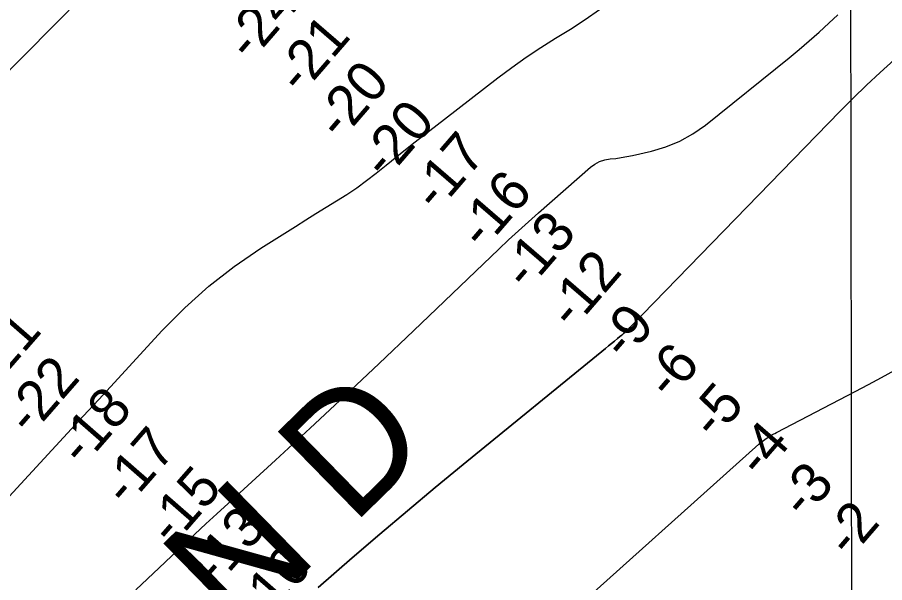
# Model space of a CAD drawing. Extents: x 3324104 to 3361979, y 612876 to 638273.
# Drawn here: x 3337346 to 3338795, y 623340 to 624285 of the extents above; entities that cross this region are included whole.
import ezdxf

# ---------------------------------------------------------------- set-up
doc = ezdxf.new("R2010")
doc.units = 0
for name, color, linetype in [('V-GRID-MAJR', 7, 'Continuous'), ('V-RIVR-IDEN', 7, 'Continuous'), ('V-RIVR-RANG', 7, 'Continuous'), ('V-TOPO-DPTH', 7, 'Continuous'), ('V-TOPO-MINR', 7, 'Continuous')]:
    doc.layers.add(name, color=color, linetype=linetype)

msp = doc.modelspace()

# ---------------------------------------------------------------- linework, layer by layer
at = {"layer": 'V-GRID-MAJR'}
msp.add_spline([(3338747.8, 618275.3), (3338738.1, 624333.5), (3338728.4, 630394.8), (3338718.7, 636456.1), (3338718.7, 636459.1)], degree=3, dxfattribs=at)
at = {"layer": 'V-TOPO-DPTH'}
for points in [[(3337554, 624420.7), (3337258.8, 624122.6)], [(3337554, 624420.7), (3337258.8, 624122.6)], [(3337163.2, 623301.2), (3337403.2, 623561.4), (3337429.4, 623589.8), (3337455.5, 623618.1), (3337481.6, 623646.4), (3337507.8, 623674.8), (3337587.2, 623760.9), (3337625.4, 623799.2), (3337665.4, 623835.3), (3337708.1, 623868.2), (3337752.6, 623898.9), (3337810.4, 623935.5), (3337827.4, 623946.2), (3337844.5, 623956.9), (3337861.7, 623967.5), (3337878.9, 623978), (3337895.9, 623988.8), (3337912.6, 624000.1), (3337928.8, 624012), (3337944.8, 624024.3), (3337961.7, 624037.9), (3337985.9, 624057.3), (3338010.2, 624076.6), (3338034.6, 624095.8), (3338059.1, 624114.8), (3338148.1, 624183.5), (3338171.6, 624201), (3338195.4, 624218), (3338219.9, 624234.1), (3338244.6, 624249.7), (3338269.5, 624265.2), (3338294, 624281.2), (3338318.2, 624297.8)], [(3337163.2, 623301.2), (3337403.2, 623561.4), (3337429.4, 623589.8), (3337455.5, 623618.1), (3337481.6, 623646.4), (3337507.8, 623674.8), (3337587.2, 623760.9), (3337625.4, 623799.2), (3337665.4, 623835.3), (3337708.1, 623868.2), (3337752.6, 623898.9), (3337810.4, 623935.5), (3337827.4, 623946.2), (3337844.5, 623956.9), (3337861.7, 623967.5), (3337878.9, 623978), (3337895.9, 623988.8), (3337912.6, 624000.1), (3337928.8, 624012), (3337944.8, 624024.3), (3337961.7, 624037.9), (3337985.9, 624057.3), (3338010.2, 624076.6), (3338034.6, 624095.8), (3338059.1, 624114.8), (3338148.1, 624183.5), (3338171.6, 624201), (3338195.4, 624218), (3338219.9, 624234.1), (3338244.6, 624249.7), (3338269.5, 624265.2), (3338294, 624281.2), (3338318.2, 624297.8)], [(3338810.6, 624213.6), (3338787.2, 624192.8), (3338764.1, 624171.5), (3338741.7, 624149.7), (3338719.6, 624127.6), (3338370.7, 623768), (3338369.9, 623767.2), (3338369.1, 623766.4), (3338367.5, 623764.9), (3338363.7, 623761.3), (3338360.9, 623758.7), (3338358.1, 623756.2), (3338355.3, 623753.8), (3338352.4, 623751.4), (3338348.1, 623748), (3338343.1, 623743.9), (3338338, 623739.8), (3338333, 623735.7), (3338328, 623731.5), (3338090.6, 623537.4), (3338043.9, 623498.9), (3337997.4, 623460.1), (3337951.2, 623421), (3337905.2, 623381.6), (3337848, 623332.2)], [(3337848, 623332.2), (3337905.2, 623381.6), (3337951.2, 623421), (3337997.4, 623460.1), (3338043.9, 623498.9), (3338090.6, 623537.4), (3338328, 623731.5), (3338333, 623735.7), (3338338, 623739.8), (3338343.1, 623743.9), (3338348.1, 623748), (3338352.4, 623751.4), (3338355.3, 623753.8), (3338358.1, 623756.2), (3338360.9, 623758.7), (3338363.7, 623761.3), (3338367.5, 623764.9), (3338369.1, 623766.4), (3338369.9, 623767.2), (3338370.7, 623768), (3338719.6, 624127.6), (3338741.7, 624149.7), (3338764.1, 624171.5), (3338787.2, 624192.8), (3338810.6, 624213.6)]]:
    msp.add_lwpolyline(points, dxfattribs=at)
at = {"layer": 'V-TOPO-MINR'}
for points in [[(3337258.8, 624122.6), (3337554, 624420.7)], [(3337163.2, 623301.2), (3337403.2, 623561.4), (3337429.4, 623589.8), (3337455.5, 623618.1), (3337481.6, 623646.4), (3337507.8, 623674.8), (3337587.2, 623760.9), (3337625.4, 623799.2), (3337665.4, 623835.3), (3337708.1, 623868.2), (3337752.6, 623898.9), (3337810.4, 623935.5), (3337827.4, 623946.2), (3337844.5, 623956.9), (3337861.7, 623967.5), (3337878.9, 623978), (3337895.9, 623988.8), (3337912.6, 624000.1), (3337928.8, 624012), (3337944.8, 624024.3), (3337961.7, 624037.9), (3337985.9, 624057.3), (3338010.2, 624076.6), (3338034.6, 624095.8), (3338059.1, 624114.8), (3338148.1, 624183.5), (3338171.6, 624201), (3338195.4, 624218), (3338219.9, 624234.1), (3338244.6, 624249.7), (3338269.5, 624265.2), (3338294, 624281.2), (3338318.2, 624297.8)], [(3337543.5, 623328.1), (3337582.5, 623364.9), (3337624, 623404), (3337642.4, 623421.1), (3337660.7, 623438.2), (3337679.1, 623455.2), (3337697.6, 623472.2), (3337776.9, 623545), (3337834.9, 623598.5), (3337892.7, 623652.2), (3337950.1, 623706.4), (3338007.3, 623760.8), (3338149.8, 623897.2), (3338166.2, 623912.7), (3338182.7, 623928), (3338199.4, 623943.1), (3338216.2, 623958), (3338302.9, 624034.1), (3338310.4, 624039.4), (3338318.3, 624043.7), (3338326.9, 624046.4), (3338335.9, 624048.1), (3338345.3, 624049.1), (3338354.6, 624050.3), (3338363.9, 624052), (3338373.1, 624053.9), (3338404.8, 624061), (3338429.1, 624068.3), (3338452.4, 624077.7), (3338474.2, 624090.1), (3338495, 624104.6), (3338634.9, 624217.1), (3338651.9, 624231.1), (3338668.6, 624245.3), (3338685.1, 624259.9), (3338701.3, 624274.7), (3338716.4, 624288.9)], [(3337848, 623332.2), (3337905.2, 623381.6), (3337951.2, 623421), (3337997.4, 623460.1), (3338043.9, 623498.9), (3338090.6, 623537.4), (3338328, 623731.5), (3338333, 623735.7), (3338338, 623739.8), (3338343.1, 623743.9), (3338348.1, 623748), (3338352.4, 623751.4), (3338355.3, 623753.8), (3338358.1, 623756.2), (3338360.9, 623758.7), (3338363.7, 623761.3), (3338367.5, 623764.9), (3338369.1, 623766.4), (3338369.9, 623767.2), (3338370.7, 623768), (3338719.6, 624127.6), (3338741.7, 624149.7), (3338764.1, 624171.5), (3338787.2, 624192.8), (3338810.6, 624213.6)], [(3338244, 623266.5), (3338584.3, 623571.3), (3338586.8, 623573.4), (3338589.3, 623575.5), (3338591.9, 623577.5), (3338594.6, 623579.4), (3338601.4, 623584.2), (3338604.4, 623586.2), (3338606, 623587.1), (3338609.2, 623588.7), (3338610.8, 623589.5), (3338614, 623591.1), (3338745.1, 623659.4), (3338767.4, 623671.2), (3338789.5, 623683), (3338811.6, 623695.1)]]:
    msp.add_lwpolyline(points, dxfattribs=at)

# ---------------------------------------------------------------- texts
at = {"layer": 'V-RIVR-IDEN'}
msp.add_text('B E N D', height=200, rotation=44.3398, dxfattribs=at).set_placement((3337352.2, 622894.1))
at = {"layer": 'V-RIVR-RANG'}
for s, rotation, p in [('-24', 49.2162, (3337735.3, 624208.5)), ('-21', 49.2162, (3337819.9, 624153.4)), ('-20', 49.2162, (3337885.8, 624076.7)), ('-20', 49.2162, (3337961.3, 624011.2)), ('-17', 49.2162, (3338046.7, 623957.1)), ('-16', 49.2162, (3338124, 623893.6)), ('-13', 49.2162, (3338197.5, 623825.7)), ('-12', 49.2162, (3338273.4, 623760.6)), ('-21', 48.9012, (3337303.2, 623662)), ('-9', 49.2162, (3338360.8, 623708.8)), ('-6', 49.2162, (3338436.2, 623643.1)), ('-22', 48.9012, (3337367.4, 623583.5)), ('-5', 49.2162, (3338510.7, 623576.4)), ('-18', 48.9012, (3337455.1, 623531.9)), ('-17', 48.9012, (3337528.9, 623464.4)), ('-4', 49.2162, (3338587.5, 623512.3)), ('-15', 48.9012, (3337604.8, 623399.3)), ('-3', 49.2162, (3338660.8, 623444.2)), ('-2', 49.2162, (3338736.7, 623379.1)), ('-13', 48.9012, (3337679, 623332.1)), ('-10', 48.9012, (3337755.7, 623268))]:
    msp.add_text(s, height=67, rotation=rotation, dxfattribs=at).set_placement(p)

doc.saveas('drawing.dxf')
